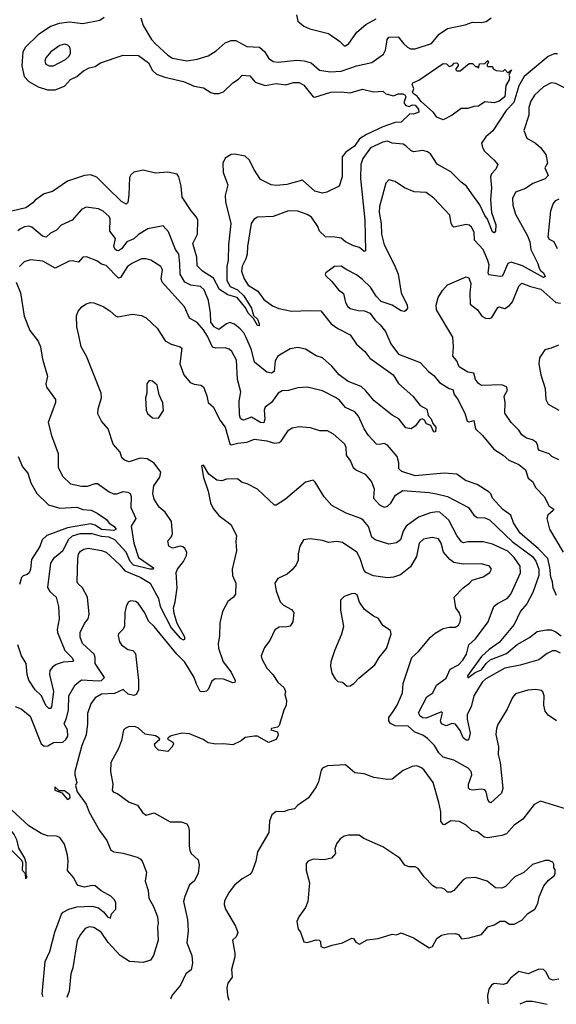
# Model space of a CAD drawing. Extents: x 1552033 to 1694788, y 811965 to 917215.
# Tile 395 of 632: x 1654586 to 1658058, y 830629 to 837003. Entities that reach past the tile are written whole.
import ezdxf

# ---------------------------------------------------------------- set-up
doc = ezdxf.new("R2010")
doc.units = 0

msp = doc.modelspace()

# ---------------------------------------------------------------- linework, layer by layer
at = {"layer": '0CON20XD'}
for points in [[(1655132, 837018), (1655105, 836998.1), (1654995, 836976.9), (1654907.4, 836987.4), (1654840.3, 836979.7), (1654785, 836959.4), (1654705.5, 836905), (1654622.5, 836825), (1654606, 836795), (1654599, 836705), (1654615.3, 836635), (1654645, 836602.7), (1654705, 836568.2), (1654765, 836550.4), (1654815, 836548.8), (1654875, 836573.6), (1654915, 836616.7), (1654955, 836635.5), (1654998, 836672), (1655035, 836691.8), (1655075, 836700.5), (1655108, 836725), (1655255.4, 836774.6), (1655355, 836771.8), (1655418.9, 836725), (1655444.7, 836674.7), (1655470.6, 836650.6), (1655525, 836630.6), (1655645, 836603.2), (1655715, 836572.7), (1655775, 836561.8), (1655821.7, 836531.7), (1655845, 836525.4), (1655875, 836525.4), (1655903.8, 836536.2), (1655965, 836594.5), (1656002.3, 836617.7), (1656025.9, 836644.1), (1656075, 836640.8), (1656109.2, 836599.2), (1656175, 836577.1), (1656245, 836590.2), (1656307.9, 836582.1), (1656357.8, 836597.8), (1656395, 836596.9), (1656425, 836579.2), (1656484.3, 836504.3), (1656495, 836500.8), (1656600, 836535), (1656665, 836537.3), (1656725, 836530), (1656805, 836552.9), (1656875, 836537.1), (1656935, 836541.2), (1656955, 836524), (1657005, 836510), (1657035, 836524.5), (1657065, 836524.1), (1657077.4, 836517.4), (1657084.1, 836505), (1657071.2, 836465), (1657085, 836448.8), (1657105, 836441.2), (1657127.9, 836452.1), (1657145, 836449.5), (1657166.5, 836425), (1657169.4, 836405), (1657135, 836392.5), (1657110, 836395), (1657055, 836340.6), (1657015, 836338.6), (1656935, 836309), (1656829.3, 836260.7), (1656785, 836231.2), (1656751.6, 836185), (1656695.3, 836145), (1656673.5, 836115), (1656672.5, 835985), (1656654, 835926), (1656573.7, 835886.3), (1656545, 835881.1), (1656495, 835892.5), (1656415, 835964.3), (1656315, 835937.3), (1656245, 835929.5), (1656213.3, 835935), (1656145, 835969.4), (1656101.3, 836035), (1656073.8, 836095), (1656045, 836119.7), (1655977.3, 836132.7), (1655955, 836130.7), (1655915, 836106.4), (1655901.1, 836075), (1655902.4, 836015), (1655932.1, 835935), (1655915.4, 835865), (1655916.6, 835825), (1655952.7, 835685), (1655937.3, 835545), (1655933.9, 835446.1), (1655925.3, 835405), (1655925.2, 835315), (1655948.3, 835275), (1655995, 835254), (1656035.2, 835215), (1656084.7, 835135), (1656099.1, 835089.1), (1656125.3, 835065), (1656136.2, 835035), (1656135, 835022), (1656125, 835022.5), (1656098.7, 835068.7), (1656063.5, 835103.5), (1656048.4, 835135), (1655993.1, 835205), (1655932.7, 835222.7), (1655877.7, 835257.7), (1655840.9, 835330.9), (1655768.6, 835375), (1655735, 835410), (1655732, 835465), (1655705.9, 835555), (1655736.1, 835615), (1655738.4, 835705), (1655730.3, 835725), (1655694.5, 835765), (1655638.2, 835855), (1655630.5, 835925), (1655615, 835986.7), (1655605, 836002.5), (1655545, 836016.2), (1655465, 836009.6), (1655385, 836028.5), (1655323.6, 836016.4), (1655305, 836000), (1655297.2, 835982.8), (1655291.4, 835868.6), (1655285, 835820), (1655275, 835810), (1655245, 835826), (1655149.1, 835919.1)], [(1655369.2, 837015), (1655384.4, 836965), (1655438.2, 836875), (1655465, 836846.5), (1655545, 836774.6), (1655575, 836755.4), (1655667.6, 836737.6), (1655735, 836748.2), (1655805, 836768.5), (1655858.2, 836801.8), (1655915, 836854.4), (1655955, 836868.2), (1655985, 836869.1), (1656055, 836830), (1656137.1, 836825), (1656171.1, 836795), (1656195, 836754.5), (1656225, 836732.3), (1656258, 836728), (1656378.8, 836741.2), (1656427, 836737), (1656470.8, 836725), (1656525, 836676.8), (1656595, 836665.3), (1656665, 836670.2), (1656765, 836704.1), (1656863.4, 836726.6), (1656939.6, 836780.4), (1656953, 836807), (1656959.2, 836845), (1656963.2, 836875), (1656975, 836889.6), (1657035, 836892.5), (1657068.3, 836848.3), (1657095, 836825.6), (1657115, 836815.5), (1657145.4, 836814.6), (1657250.7, 836849.3), (1657299.9, 836910.1), (1657355, 836947.5), (1657469.3, 836970.7), (1657515, 836987.7), (1657575, 836986.2), (1657605, 836991.5), (1657637.2, 837015)], [(1656376.2, 837035), (1656386.2, 836995), (1656425, 836960.8), (1656462.5, 836945), (1656583.8, 836915), (1656656, 836865), (1656685, 836833.3), (1656695, 836833.3), (1656715, 836848.8), (1656767.9, 836922.1), (1656825, 836971.9), (1656891.4, 837008.6)], [(1654805, 836704.5), (1654881.9, 836745), (1654904.5, 836765), (1654914.4, 836785), (1654915.6, 836805), (1654910.6, 836825), (1654898, 836838), (1654875, 836844.4), (1654845, 836835.6), (1654788.1, 836795), (1654755, 836756), (1654748.6, 836735), (1654755.6, 836715.6), (1654777.5, 836705), (1654805, 836704.5)], [(1658005, 836766.2), (1657851, 836635), (1657814.6, 836575), (1657782.6, 836467.4), (1657734, 836415), (1657646.4, 836283.6), (1657602, 836245), (1657573.3, 836205), (1657580, 836175), (1657593.2, 836153.2), (1657656.7, 836095), (1657678.8, 836065), (1657665.8, 836035), (1657638.5, 836005), (1657632.9, 835985), (1657639.6, 835915), (1657631.5, 835838.5), (1657638, 835755), (1657666.9, 835675), (1657664.4, 835635), (1657655, 835624.4), (1657645, 835629.5), (1657612.1, 835712.1), (1657595, 835735.4), (1657562.8, 835805), (1657512.4, 835875), (1657477.7, 835925), (1657441.8, 835951.8), (1657375, 836017.4), (1657288.2, 836068.2), (1657245, 836134.6), (1657225, 836148.8), (1657195, 836155.5), (1657135, 836147.3), (1657116, 836156), (1657085, 836186.7), (1657066.6, 836196.6), (1656995, 836204.6), (1656965, 836216.6), (1656935, 836211.4), (1656855, 836172.9), (1656806.8, 836105), (1656792.5, 836065), (1656792, 835975), (1656819.5, 835705), (1656822.5, 835507.5), (1656815, 835503.3), (1656785, 835527.5), (1656745, 835540), (1656695, 835565.6), (1656665, 835588.9), (1656624.6, 835595.4), (1656565, 835596.9), (1656525, 835634.4), (1656514.5, 835665), (1656474.4, 835725), (1656445, 835742.2), (1656385, 835762.9), (1656325, 835766.5), (1656225, 835729.1), (1656124.5, 835725.5), (1656100.2, 835709.8), (1656083.9, 835685), (1656059.4, 835535), (1656057.5, 835485), (1656050, 835455), (1656025, 835408), (1656022, 835375), (1656038.5, 835325), (1656065.2, 835285.2), (1656126.1, 835246.1), (1656165, 835191.9), (1656221.4, 835151.4), (1656262.8, 835132.8), (1656345, 835115.5), (1656465, 835121.5), (1656535, 835118.1), (1656600.5, 835035), (1656645, 835003.8), (1656723.9, 834963.9), (1656765, 834903.3), (1656819.2, 834855), (1656851.5, 834811.5), (1657002.9, 834705), (1657037.9, 834647.9), (1657130, 834565), (1657177.5, 834505), (1657221.2, 834481.2), (1657230, 834440), (1657248.6, 834418.6), (1657259.3, 834389.3), (1657278, 834365), (1657275.7, 834334.3), (1657265, 834333.3), (1657246.4, 834376.4), (1657217.5, 834387.5), (1657205, 834410), (1657191.2, 834418.8), (1657175, 834412.5), (1657148, 834375), (1657118.8, 834355), (1657085, 834360.8), (1657040, 834420), (1656995, 834442.5), (1656878.5, 834535), (1656825, 834601.6), (1656795, 834628.4), (1656711.8, 834661.8), (1656653.8, 834703.8), (1656605, 834761.3), (1656545, 834813.5), (1656505, 834827.5), (1656435, 834870.4), (1656385, 834882), (1656335, 834871.8), (1656256.2, 834825), (1656239.4, 834795), (1656233.3, 834726.7), (1656215, 834715.5), (1656185, 834720.8), (1656105, 834785.8), (1656084.7, 834865), (1656051.4, 834945), (1656036.2, 834975), (1656012.4, 835002.4), (1655975, 835032.8), (1655945, 835041.9), (1655925, 835035.3), (1655875, 834996.9), (1655845, 835014), (1655822.6, 835045), (1655820.9, 835105), (1655807.1, 835185), (1655780, 835255), (1655755, 835275.9), (1655694, 835285), (1655653.6, 835305), (1655623.3, 835355), (1655622.9, 835425), (1655614.6, 835484.6), (1655594.5, 835515), (1655549.3, 835629.3), (1655515, 835668), (1655415, 835648.5), (1655355, 835613.8), (1655325, 835584.6), (1655278.1, 835565), (1655245, 835519.6), (1655225, 835507.3), (1655215, 835508.9), (1655203.8, 835515), (1655195.3, 835535), (1655206, 835586), (1655169.5, 835635), (1655171.2, 835715), (1655165, 835730), (1655125, 835763.2), (1655095, 835778.2), (1655015, 835789.2), (1654986.2, 835775), (1654926.2, 835705), (1654855, 835673.1), (1654825, 835641.1), (1654785, 835620.9), (1654756.2, 835595), (1654732.9, 835602.9), (1654665, 835660), (1654645, 835666.7), (1654617.6, 835662.4), (1654591.5, 835648.5), (1654573.5, 835636.5)], [(1658065, 836781.8), (1658045, 836782.9), (1658005, 836766.2)], [(1657325, 836354.2), (1657285, 836372.5), (1657262.5, 836402.5), (1657184.7, 836474.7), (1657158.8, 836508.8), (1657131.1, 836525), (1657128.2, 836535), (1657135.8, 836555), (1657124.4, 836585), (1657130, 836595), (1657167.8, 836612.2), (1657325, 836718.8), (1657347, 836717), (1657365, 836700), (1657385, 836707.5), (1657398, 836722), (1657415, 836723.8), (1657423.8, 836715), (1657423.8, 836705), (1657407.5, 836685), (1657408.3, 836678.3), (1657415, 836672.5), (1657435, 836672.5), (1657495, 836720), (1657515, 836720), (1657535, 836700), (1657545, 836700), (1657555, 836690), (1657561.7, 836718.3), (1657595, 836720), (1657615, 836740), (1657620, 836725), (1657610, 836715), (1657610, 836705), (1657615, 836700), (1657645, 836700), (1657650, 836685), (1657670, 836675), (1657715, 836670), (1657725, 836680), (1657745, 836660), (1657768.3, 836678.3), (1657750, 836645), (1657756, 836636), (1657753.8, 836615), (1657732.5, 836577.5), (1657724.3, 836505), (1657687.5, 836475), (1657655.6, 836465.6), (1657595, 836470.6), (1657555, 836444.1), (1657525, 836441.8), (1657485, 836428.5), (1657441.7, 836428.3), (1657385, 836386.2), (1657325, 836354.2)], [(1658115, 836560.8), (1658055, 836590.4), (1658025, 836594.4), (1657975, 836568.9), (1657916.5, 836515), (1657893.2, 836475), (1657880.8, 836435), (1657880.7, 836385), (1657847.3, 836285), (1657866.6, 836236.6), (1657922.5, 836205), (1657956.1, 836176.1), (1657990.9, 836130.9), (1658001.4, 836075), (1657983.5, 836045), (1658004.4, 835995), (1657985, 835972.9), (1657906.8, 835943.2), (1657859, 835911), (1657795, 835887.8), (1657775.4, 835845), (1657777.5, 835802.5), (1657795, 835744.3), (1657872, 835605), (1657886.2, 835565), (1657893.6, 835515), (1657939.4, 835425), (1657947.1, 835395), (1657955, 835380), (1657975.6, 835365), (1657985, 835340), (1657975, 835334.5), (1657838.8, 835408.8), (1657765, 835434.5), (1657744.1, 835425.9), (1657715, 835354.3), (1657705, 835342.7), (1657695, 835341.2), (1657621.8, 835351.8), (1657617.1, 835365), (1657622.8, 835415), (1657615.3, 835445), (1657585, 835515.7), (1657528.1, 835575), (1657526.8, 835626.8), (1657509.3, 835659.3), (1657495, 835672.5), (1657475, 835676.7), (1657395, 835661.2), (1657387.5, 835665), (1657378, 835685), (1657368.7, 835738.7), (1657265, 835847.1), (1657215, 835885.6), (1657138.6, 835888.6), (1657075, 835913.8), (1657015, 835956.9), (1656975, 835966.2), (1656954.5, 835945.5), (1656913.6, 835795), (1656911.1, 835755), (1656925.8, 835685), (1656927.2, 835615), (1656943.2, 835545), (1657011.5, 835415), (1657035.3, 835355.3), (1657055, 835236), (1657092.9, 835155), (1657094.2, 835135), (1657085, 835120.8), (1657075, 835114.3), (1657055, 835117.5), (1656995.6, 835155.6), (1656925, 835179.3), (1656893.3, 835213.3), (1656855, 835272.1), (1656805, 835321.5), (1656765, 835352.3), (1656701.9, 835385), (1656665, 835407.3), (1656623.6, 835406.4), (1656567.5, 835365), (1656563.3, 835355), (1656566.2, 835345), (1656605, 835308.9), (1656649.1, 835255), (1656681.5, 835231.5), (1656695, 835172), (1656707.7, 835147.7), (1656725, 835134.6), (1656775, 835120.4), (1656817.6, 835117.6), (1656852.5, 835102.5), (1656885, 835057.5), (1656918.1, 835028.1), (1656951.8, 834985), (1656986.4, 834905), (1657037.9, 834837.9), (1657178.1, 834785), (1657230.8, 834725), (1657265, 834700), (1657302.5, 834655), (1657364.2, 834615), (1657389.6, 834609.6), (1657397, 834577), (1657418.6, 834548.6), (1657466.7, 834455), (1657481.4, 834405), (1657495, 834400), (1657525, 834407.5), (1657534.7, 834354.7), (1657581.2, 834311.2), (1657653.6, 834223.6), (1657714, 834184), (1657751.3, 834151.3), (1657815, 834124), (1657859.1, 834089.1), (1657876.1, 834036.1), (1657904.6, 834014.6), (1657925, 833972), (1657982.5, 833915), (1658010, 833855), (1658041.4, 833835), (1658038.1, 833825), (1658002.5, 833795), (1657995.8, 833775), (1658014.8, 833704.8), (1658102.5, 833555)], [(1655149.1, 835919.1), (1655085, 835984.5), (1655045, 835999.4), (1655005, 835995.6), (1654895, 835958.1), (1654798.8, 835891.2), (1654745, 835875.6), (1654685, 835836), (1654671.4, 835818.6), (1654625.3, 835784.7), (1654535, 835764.2)], [(1658065, 835518.9), (1658045, 835565.6), (1658015, 835580), (1658005.7, 835595), (1658022.9, 835765), (1658037.7, 835812.3), (1658055, 835831.9), (1658077, 835843)], [(1658058.8, 833275), (1658036.9, 833325), (1658032.9, 833365), (1658022.5, 833395), (1658016.8, 833456.8), (1658003.3, 833515), (1657940.7, 833580.7), (1657825, 833678.5), (1657780.8, 833745), (1657762.9, 833795), (1657712, 833832), (1657645.3, 833905), (1657634.3, 833934.3), (1657623.1, 833945), (1657545, 833993.7), (1657469.6, 834019.6), (1657415, 834060), (1657333.2, 834066.8), (1657145, 834050.2), (1657057.6, 834077.6), (1657039.6, 834095), (1657038.8, 834135), (1657027.3, 834175), (1656965, 834249.2), (1656945, 834260), (1656915, 834252.2), (1656895, 834254.3), (1656842, 834312), (1656814.4, 834354.4), (1656777.1, 834437.1), (1656755, 834463.8), (1656695, 834493.2), (1656655, 834540.6), (1656628.3, 834558.3), (1656545, 834600), (1656445.9, 834624.1), (1656385, 834619.4), (1656325, 834602.1), (1656285, 834599.6), (1656259.4, 834585), (1656215.5, 834525), (1656173.8, 834495), (1656168.2, 834475), (1656173.1, 834416.9), (1656165, 834394.4), (1656145, 834396.5), (1656085, 834429.2), (1656035, 834410.4), (1656025, 834412.1), (1656015, 834421.9), (1656007.2, 834445), (1656005.3, 834534.7), (1656016.8, 834595), (1655996, 834675), (1655988.1, 834798.1), (1655957.5, 834855), (1655940.9, 834870.9), (1655915, 834880), (1655855, 834877.5), (1655833.2, 834883.2), (1655801.6, 834955), (1655775.8, 834995), (1655735, 835042.3), (1655685, 835070.6), (1655652.7, 835145), (1655507.9, 835305), (1655501.8, 835325), (1655508.9, 835385), (1655499.1, 835405), (1655435, 835445.5), (1655405, 835455.5), (1655375, 835454.6), (1655315, 835426.8), (1655282.7, 835405), (1655238.9, 835335), (1655225, 835330), (1655145, 835411.8), (1655115, 835420), (1655085, 835442.5), (1655018.7, 835468.7), (1654995, 835466.9), (1654965.5, 835434.5), (1654925, 835442.9), (1654905, 835440.6), (1654815, 835394.6), (1654735, 835439.6), (1654655, 835448), (1654615, 835436.6), (1654585.3, 835405)], [(1654563.2, 835303.2), (1654590.9, 835235), (1654614.5, 835085), (1654652, 834992), (1654705, 834922.5), (1654721.2, 834885), (1654732.9, 834805), (1654765.8, 834695), (1654756, 834645), (1654760, 834625), (1654817.5, 834545), (1654817.1, 834525), (1654770, 834395), (1654791.1, 834311.1), (1654835.6, 834195), (1654834.6, 834104.6), (1654865, 834045.8), (1654915, 833998.5), (1654985, 833983.6), (1655025, 833983.5), (1655075, 834001.1), (1655090.3, 834000.3), (1655165, 833945.7), (1655193.6, 833933.6), (1655215, 833934.5), (1655255, 833948.9), (1655285, 833944.4), (1655301.4, 833935), (1655307, 833917), (1655305.7, 833845), (1655337.9, 833775), (1655307.5, 833725), (1655324.8, 833614.8), (1655355, 833522.1), (1655451.4, 833455), (1655450, 833445), (1655428.8, 833445), (1655321.3, 833471.3), (1655300.6, 833495), (1655275.7, 833555.7), (1655201.1, 833635), (1655165, 833654.1), (1655115, 833656.9), (1655055, 833675.2), (1654975.2, 833674.8), (1654925, 833660.2), (1654899.2, 833635), (1654865.4, 833565), (1654832.4, 833537.6), (1654805.4, 833515), (1654786, 833485), (1654766.5, 833326.5), (1654780.8, 833300.8), (1654821.1, 833265), (1654837.8, 833205), (1654841.8, 833125), (1654827.3, 833055), (1654830, 833035), (1654878.6, 832918.6), (1654923.1, 832875), (1654933.5, 832855), (1654930.9, 832849.1), (1654866.6, 832843.4), (1654821.2, 832828.8), (1654797.9, 832812.1), (1654781.1, 832788.9), (1654778.5, 832765), (1654804.6, 832655), (1654792, 832555), (1654785, 832543.8), (1654775, 832543.8), (1654755, 832564.2), (1654726.5, 832625), (1654685, 832665.6), (1654645, 832727.5), (1654634.3, 832764.3), (1654628.5, 832835), (1654598.5, 832885), (1654572.7, 832955)], [(1658073.9, 834153.9), (1658030, 834175), (1658012.7, 834192.7), (1657950, 834215), (1657940, 834225), (1657938.8, 834245), (1657929.2, 834265), (1657905, 834282.7), (1657865, 834294.2), (1657835, 834314.7), (1657816, 834346), (1657766.3, 834396.3), (1657726, 834456), (1657728.1, 834525), (1657720, 834565), (1657743.1, 834605), (1657736.6, 834626.6), (1657705, 834638.9), (1657573.3, 834635), (1657555, 834648), (1657535.6, 834675), (1657524.6, 834714.6), (1657485, 834720.5), (1657429.4, 834755), (1657415.5, 834795), (1657389.5, 834825), (1657393.1, 834885), (1657387.6, 834947.6), (1657283.1, 835125), (1657281.8, 835155), (1657294.7, 835205.3), (1657320.8, 835249.2), (1657353.9, 835286.1), (1657475, 835339.4), (1657491.5, 835331.5), (1657504.6, 835295), (1657498.2, 835235), (1657501.1, 835161.1), (1657548.9, 835125), (1657577.1, 835085), (1657600.5, 835070.5), (1657625, 835068.9), (1657640, 835075), (1657678.9, 835141.1), (1657685.8, 835144.2), (1657725, 835134.6), (1657755, 835152.2), (1657773.8, 835176.2), (1657815, 835278.6), (1657835, 835297.9), (1657891.2, 835275), (1657958.1, 835258.1), (1658055, 835173.5), (1658085, 835167.9)], [(1654969.5, 834959.5), (1654955.6, 835015), (1654953, 835087), (1654963.9, 835116.1), (1654987.5, 835145), (1655015, 835163.3), (1655045, 835173.3), (1655065, 835171.2), (1655125, 835146.7), (1655168.9, 835118.9), (1655205, 835086), (1655220.3, 835080.3), (1655315, 835097.5), (1655375, 835089.2), (1655405, 835074.2), (1655476.2, 835006.2), (1655526.9, 834925), (1655565, 834903.3), (1655625, 834886.2), (1655635, 834877.5), (1655621.5, 834775), (1655646.9, 834705), (1655688.8, 834655), (1655715, 834644.3), (1655758.3, 834638.3), (1655775, 834626.2), (1655797.8, 834567.8), (1655805.4, 834525.4), (1655839.4, 834495), (1655880.9, 834410.9), (1655914.7, 834364.7), (1655945, 834257.5), (1655955, 834250), (1655997.4, 834262.6), (1656055, 834267.5), (1656105, 834287.9), (1656185, 834277.6), (1656235, 834262.3), (1656264, 834265), (1656277.9, 834275), (1656324.6, 834345.4), (1656350, 834360), (1656395, 834370.4), (1656465, 834362.7), (1656525, 834343.8), (1656575, 834343.1), (1656615, 834323.1), (1656686.9, 834256.9), (1656696.5, 834235), (1656698.9, 834185), (1656727.1, 834145), (1656743.8, 834105), (1656765, 834086), (1656820.3, 834060.3), (1656862.2, 834012.2), (1656879.2, 833965), (1656876.2, 833905), (1656915, 833861.8), (1656945, 833846.9), (1656965, 833852.9), (1656986.9, 833873.1), (1657017.5, 833925), (1657065, 833955.4), (1657235, 833942.7), (1657282.9, 833932.9), (1657355, 833915.9), (1657490.8, 833845), (1657525.5, 833795), (1657545, 833780.7), (1657595, 833778.7), (1657626.7, 833765), (1657773, 833625), (1657905, 833527.1), (1657925, 833498.8), (1657946, 833445), (1657945.6, 833405), (1657905.2, 833294.8), (1657867.8, 833222.2), (1657827, 833173), (1657785, 833087.5), (1657688.1, 832971.9), (1657623.1, 832925), (1657575, 832879.6), (1657511.4, 832795), (1657483.8, 832755), (1657485, 832742.5), (1657533.3, 832776.7), (1657575, 832793.8), (1657604, 832836), (1657630.6, 832859.4), (1657735, 832901), (1657805, 832958.1), (1657885.5, 833004.5), (1657935, 833042), (1657995, 833053.9), (1658025, 833052.1), (1658055, 833041.1), (1658089.7, 833015)], [(1654557.2, 832557.2), (1654595, 832542.2), (1654654.4, 832494.4), (1654724.6, 832315), (1654745, 832300.8), (1654767.1, 832302.9), (1654805.4, 832324.6), (1654865, 832325.9), (1654885, 832343.4), (1654897.1, 832365), (1654895.2, 832405.2), (1654873.6, 832445), (1654888.9, 832481.1), (1654901.1, 832535), (1654902.9, 832625), (1654945, 832697.8), (1654985, 832729.6), (1655095, 832722.5), (1655115, 832726.2), (1655135.6, 832745), (1655073.9, 832835), (1655073.9, 832875), (1655067.5, 832895), (1654992.2, 832965), (1654976.2, 833005), (1654976.5, 833035), (1655005, 833094), (1655029.4, 833125), (1655035.5, 833155), (1655024.5, 833265), (1654993.1, 833325), (1654963, 833353), (1654957.8, 833365), (1654961.2, 833515), (1654966.9, 833543.1), (1654978.5, 833561.5), (1655000, 833575), (1655029.1, 833580.9), (1655115, 833567.6), (1655146.2, 833556.2), (1655234, 833475), (1655265.9, 833435.9), (1655365.2, 833395.2), (1655430.7, 833355), (1655484.3, 833255), (1655494.7, 833204.7), (1655565, 833065.2), (1655625, 832999.1), (1655645, 832988.4), (1655655, 832992.5), (1655653.7, 833005), (1655605.6, 833094.4), (1655585, 833160), (1655580.8, 833195), (1655592.9, 833235), (1655605.8, 833324.2), (1655599.2, 833425), (1655607.3, 833445), (1655646.7, 833495), (1655665.5, 833535), (1655668.1, 833555), (1655655, 833580), (1655640.5, 833590.5), (1655623.9, 833593.9), (1655575, 833582), (1655551.2, 833595), (1655545, 833630), (1655565.8, 833654.2), (1655574.2, 833675), (1655568.1, 833755), (1655527.5, 833815), (1655487.9, 833847.9), (1655455, 833898.8), (1655446.7, 833935), (1655453.8, 833985), (1655492, 834042), (1655498.9, 834075), (1655455, 834132.5), (1655411.3, 834161.3), (1655365, 834165.3), (1655295, 834140.5), (1655265, 834150.6), (1655246.6, 834166.6), (1655235, 834204), (1655191.2, 834255), (1655159.2, 834355), (1655116.2, 834405), (1655091.7, 834451.7), (1655092.9, 834485), (1655114.4, 834555), (1655112.2, 834585), (1655017.1, 834825), (1654984.5, 834884.5), (1654969.5, 834959.5)], [(1658073.3, 834896.7), (1658025, 834876), (1657983.3, 834866.7), (1657948.6, 834815), (1657945.6, 834775), (1657957.1, 834705), (1657986.9, 834615), (1657991.4, 834545), (1658006.2, 834515), (1658075, 834475.6)], [(1655485, 834423.8), (1655515.7, 834474.3), (1655512.3, 834522.3), (1655488.8, 834575), (1655475, 834636.7), (1655445, 834663.3), (1655423, 834667), (1655407.5, 834645), (1655407.5, 834585), (1655400, 834555), (1655404, 834475), (1655413.6, 834453.6), (1655445, 834425.8), (1655485, 834423.8)], [(1654576.9, 834175), (1654605, 834108.6), (1654638, 834068), (1654658.1, 834005), (1654696.9, 833935), (1654772.8, 833862.8), (1654845, 833841.5), (1654955, 833846.7), (1654995, 833833), (1655047.5, 833827.5), (1655088, 833808), (1655146.7, 833766.7), (1655165, 833742.7), (1655195.4, 833725.4), (1655211.1, 833705), (1655195, 833697), (1655115, 833703.3), (1655075, 833731.4), (1655045, 833738.6), (1654895, 833713.7), (1654761.4, 833665), (1654730.5, 833635), (1654716.6, 833593.4), (1654662.1, 833507.9), (1654655.4, 833445), (1654646.9, 833423.1), (1654635, 833410.8), (1654607.3, 833402.7), (1654597.6, 833392.4), (1654583.8, 833346.2)], [(1658085, 832902.4), (1658055, 832916.5), (1658033.4, 832916.6), (1657999.5, 832900.5), (1657945, 832858.5), (1657823.8, 832823.8), (1657725, 832805.3), (1657601.8, 832735), (1657578, 832715), (1657525.4, 832625), (1657506.2, 832555), (1657481.1, 832505), (1657481.3, 832475), (1657500.2, 832385), (1657492.8, 832347.2), (1657485, 832338.2), (1657475, 832338.1), (1657455, 832354.7), (1657435, 832401.5), (1657405, 832442.5), (1657385, 832447.1), (1657345, 832430.8), (1657315, 832444.2), (1657308.6, 832465), (1657320.8, 832515), (1657315, 832522), (1657215, 832480.8), (1657195, 832483.8), (1657177.5, 832495), (1657167.4, 832515), (1657221, 832619), (1657258.2, 832645), (1657281.9, 832695), (1657345, 832740), (1657371.5, 832798.5), (1657425, 832825.9), (1657453.6, 832856.4), (1657477.3, 832895), (1657492.3, 832955), (1657534.3, 832995.7), (1657616.7, 833105), (1657654.4, 833205), (1657676.7, 833223.3), (1657739.4, 833255), (1657763.6, 833285), (1657827.3, 833422.7), (1657823.2, 833465), (1657785, 833522.3), (1657745, 833562.2), (1657645, 833608.2), (1657585, 833622.6), (1657485, 833622.3), (1657456.9, 833616.9), (1657445, 833622.5), (1657413.8, 833663.8), (1657363, 833763), (1657304.3, 833814.3), (1657285, 833817.5), (1657245, 833810.3), (1657166.6, 833783.4), (1657086, 833724), (1657067.3, 833692.7), (1657050.9, 833635), (1657025, 833616), (1656975, 833608.1), (1656885.3, 833635.3), (1656864.2, 833654.2), (1656842.7, 833722.7), (1656811.1, 833761.1), (1656793, 833773), (1656697.6, 833807.6), (1656605, 833858), (1656555, 833914), (1656498.5, 834008.5), (1656485, 834021.2), (1656435, 834009.2), (1656305, 833899.4), (1656245, 833860.8), (1656235, 833860), (1656125, 833964), (1656057.6, 833997.6), (1656025, 834007.1), (1655995, 834031.4), (1655925, 834029.2), (1655893, 834017), (1655861.7, 834021.7), (1655810.7, 834060.7), (1655775, 834120), (1655762.5, 834115), (1655775, 834040), (1655805, 833950), (1655821.2, 833875), (1655838.8, 833838.8), (1655873.7, 833793.7), (1655951.4, 833735), (1655989.4, 833665), (1655983.8, 833625), (1655989.1, 833565), (1655961.1, 833445), (1655962.2, 833405), (1655984.2, 833355), (1655982, 833285), (1655970, 833265), (1655932.5, 833237.5), (1655898.7, 833171.3), (1655881.4, 833098.6), (1655878.8, 833011.2), (1655869.2, 832965), (1655872.9, 832935), (1655903.1, 832845), (1655955, 832779.4), (1655980.8, 832725), (1655977.1, 832712.9), (1655965, 832710), (1655905, 832734.5), (1655850, 832735), (1655829.1, 832720.9), (1655805, 832666.7), (1655795, 832656.7), (1655775, 832651.2), (1655754.3, 832654.3), (1655729.5, 832700.5), (1655713.8, 832745), (1655655, 832844.1), (1655601.8, 832895), (1655455, 833074.3), (1655419.6, 833109.6), (1655395, 833164), (1655353.1, 833225), (1655335, 833237.5), (1655305, 833240.8), (1655287.8, 833232.2), (1655274.2, 833205), (1655266.2, 833165), (1655264.3, 833075.7), (1655254, 833055), (1655225, 833026.2), (1655222.9, 833015), (1655230.6, 832975), (1655245, 832955.8), (1655285, 832926), (1655318.3, 832918.3), (1655335, 832900), (1655355.5, 832725), (1655355, 832663.3), (1655339.2, 832635), (1655325, 832627.1), (1655286.7, 832636.7), (1655255, 832667.1), (1655198.6, 832641.4), (1655115, 832637.1), (1655075, 832612.5), (1655046.9, 832573.1), (1655025, 832512.5), (1655025.3, 832445.3), (1655016.8, 832373.2), (1654988, 832305), (1654942.5, 832135), (1654942, 832115), (1654956, 832065), (1654947.5, 832045), (1654957.5, 832005), (1655015.5, 831925.5), (1655035, 831872), (1655101.4, 831755), (1655149.2, 831689.2), (1655175, 831626), (1655195.7, 831615.7), (1655255, 831608.1), (1655345, 831581.1), (1655365, 831571.5), (1655378.8, 831555), (1655407.1, 831485), (1655398.6, 831425), (1655417.5, 831365), (1655420.8, 831315), (1655452.7, 831262.7), (1655477.1, 831195), (1655481.4, 831155), (1655477.5, 831127.5), (1655481.1, 831045), (1655451.1, 830945), (1655432, 830915), (1655385, 830898.8), (1655296.7, 830906.7), (1655235, 830944.6), (1655158.7, 831028.7), (1655112.5, 831095), (1655065, 831126.2), (1655035, 831130.4), (1655010.2, 831119.8), (1654978.3, 831081.7), (1654958.3, 831041.7), (1654929.6, 830865), (1654917.1, 830825), (1654905.4, 830714.6), (1654891.7, 830673.2)], [(1658060, 832465), (1658005, 832500.6), (1657986.8, 832526.8), (1657978.2, 832565), (1657980, 832625), (1657970.9, 832650.9), (1657959.4, 832659.4), (1657925, 832667.3), (1657873.6, 832663.6), (1657795, 832638.1), (1657774, 832615), (1657739.3, 832539.3), (1657680.2, 832439.8), (1657670.6, 832415), (1657667.1, 832375), (1657683.3, 832295), (1657681.4, 832245), (1657694.2, 832194.2), (1657712.6, 832025), (1657703.1, 831995), (1657635, 831932.9), (1657625, 831938), (1657615.6, 831955), (1657604.5, 832004.5), (1657595, 832017.5), (1657575, 832022.1), (1657515, 832015.5), (1657499.1, 832019.1), (1657489.1, 832029.1), (1657489.6, 832055), (1657511.4, 832115), (1657506.8, 832136.8), (1657488.3, 832158.3), (1657395, 832209.1), (1657325, 832229.7), (1657297.1, 832257.1), (1657270, 832305), (1657225, 832348.6), (1657195, 832370.4), (1657141.7, 832391.7), (1657100.2, 832430.2), (1657015, 832432.3), (1656986.2, 832446.2), (1656974.5, 832465), (1656974.5, 832485), (1657001.5, 832525), (1657028.5, 832565), (1657063.3, 832645), (1657068.1, 832705), (1657124.3, 832875), (1657167.2, 832912.8), (1657245, 833006), (1657275, 833032), (1657325, 833062.5), (1657365, 833071.1), (1657405, 833071.1), (1657425, 833084.2), (1657436.7, 833105), (1657440.6, 833135), (1657429.4, 833165), (1657408, 833195), (1657396.2, 833265), (1657455, 833326), (1657496.2, 833355), (1657514.4, 833375.6), (1657585, 833396.9), (1657628, 833425), (1657639.2, 833445), (1657625.4, 833465.4), (1657575, 833481.4), (1657455, 833479.1), (1657395, 833489.1), (1657368.5, 833508.5), (1657327.8, 833555), (1657313.1, 833615), (1657295, 833641.5), (1657255, 833651.2), (1657198.9, 833641.1), (1657171.1, 833615), (1657152.6, 833527.4), (1657115, 833460), (1657050.8, 833409.2), (1657005, 833393.3), (1656965, 833390), (1656875, 833402.8), (1656824.7, 833424.7), (1656812.2, 833442.2), (1656789.2, 833515), (1656767.3, 833555), (1656675, 833618.1), (1656635, 833625.5), (1656585, 833619.1), (1656545, 833631.8), (1656465, 833642), (1656422.5, 833635), (1656398.8, 833595), (1656387.5, 833545), (1656387.1, 833505), (1656375, 833473.8), (1656348.9, 833441.1), (1656316.3, 833413.7), (1656256.7, 833385), (1656236.2, 833355), (1656245.7, 833305), (1656272, 833235), (1656293.7, 833213.7), (1656343.8, 833185), (1656359.2, 833165), (1656353.8, 833105), (1656335, 833076.2), (1656315, 833073.1), (1656265, 833070.5), (1656236.6, 833053.4), (1656205.3, 832984.7), (1656170.7, 832939.3), (1656148.8, 832885), (1656152, 832865), (1656185.6, 832805.6), (1656224.5, 832764.5), (1656255.7, 832715), (1656297.8, 832677.8), (1656306, 832655), (1656302.5, 832635), (1656312.9, 832595), (1656310.8, 832565), (1656295, 832532.5), (1656265.6, 832434.4), (1656255, 832423.3), (1656216.2, 832415), (1656211.2, 832405), (1656253.3, 832393.3), (1656258.3, 832371.7), (1656245, 832342.5), (1656195, 832323.1), (1656125, 832364.3), (1656104.2, 832365.8), (1656045, 832356.2), (1656018.8, 832335), (1655965, 832308), (1655905, 832315.8), (1655855, 832312.5), (1655805, 832322), (1655772.4, 832342.4), (1655685, 832380), (1655635, 832384), (1655565, 832366.4), (1655546.7, 832355), (1655542.5, 832345), (1655576, 832325), (1655580, 832315), (1655572, 832295), (1655544, 832266), (1655485, 832274.4), (1655463.1, 832295), (1655457.5, 832315), (1655492.5, 832345), (1655486.7, 832355), (1655465, 832366.7), (1655397, 832377), (1655355, 832415.7), (1655335, 832425.7), (1655295, 832428), (1655267.5, 832415), (1655256.7, 832403.3), (1655243.6, 832336.4), (1655225.8, 832285), (1655176.5, 832195), (1655172.5, 832135), (1655189.4, 832055), (1655184.4, 832015), (1655191.2, 832005), (1655220.9, 831990.9), (1655295, 831937.8), (1655348.3, 831918.3), (1655380.9, 831870.9), (1655405, 831854.2), (1655455, 831868.8), (1655559.7, 831809.7), (1655631.1, 831811.1), (1655667.7, 831797.7), (1655678.6, 831778.6), (1655682.2, 831755), (1655681.5, 831655), (1655686.9, 831625), (1655696, 831605), (1655741.4, 831565), (1655747.3, 831532.7), (1655741.2, 831475), (1655715, 831426.7), (1655685, 831402.5), (1655653.7, 831326.3), (1655646.8, 831295), (1655672.1, 831177.9), (1655676.1, 831105), (1655667.2, 831027.2), (1655698.9, 830945), (1655704.4, 830895), (1655695, 830852.5), (1655661.4, 830825), (1655626.6, 830753.4), (1655571.7, 830688.3), (1655562.1, 830661.4)], [(1656705, 832688.8), (1656725, 832691.2), (1656748.8, 832705), (1656780.6, 832739.4), (1656884.4, 832825.6), (1656912.3, 832875), (1656958.3, 832931.7), (1656990.4, 833025), (1656985, 833049.4), (1656935, 833080.6), (1656906.7, 833126.7), (1656875, 833141.4), (1656816, 833185), (1656785, 833233.3), (1656770, 833280), (1656755, 833288.1), (1656733, 833287), (1656685, 833270), (1656662.1, 833245), (1656660.8, 833180.8), (1656680.8, 833075), (1656667.1, 833025), (1656621.9, 832918.1), (1656599.5, 832845), (1656596.9, 832816.9), (1656605, 832772.5), (1656626.7, 832735), (1656645, 832718.8), (1656675, 832714), (1656705, 832688.8)], [(1658125, 831892.2), (1657955, 831942.9), (1657915, 831922.5), (1657842.2, 831827.8), (1657785, 831787.5), (1657736.7, 831733.3), (1657705, 831721.1), (1657615, 831705.8), (1657591.3, 831711.3), (1657548, 831745), (1657511.4, 831755), (1657475, 831789.5), (1657431.7, 831811.7), (1657375, 831815.8), (1657335, 831790.8), (1657325, 831792), (1657310, 831815), (1657310, 831875), (1657298.9, 831935), (1657261.2, 832065), (1657202.5, 832145), (1657185, 832160), (1657155, 832172.9), (1657125, 832169.4), (1657066.6, 832143.4), (1656995, 832086.7), (1656965, 832083.6), (1656877.3, 832097.3), (1656815, 832121.2), (1656755, 832128), (1656695, 832180), (1656577, 832173), (1656545, 832156.7), (1656536.7, 832145), (1656519.5, 832069.5), (1656505, 832036), (1656455.3, 831964.7), (1656384, 831916), (1656365, 831893.3), (1656320, 831885), (1656295, 831873.8), (1656245, 831876.7), (1656217.5, 831855), (1656201.2, 831815), (1656198.8, 831741.2), (1656123.8, 831615), (1656113.8, 831555), (1656088, 831485), (1656075, 831470), (1656025, 831440.6), (1655975, 831400.6), (1655941.1, 831355), (1655910.6, 831299.4), (1655908.9, 831275), (1655918.5, 831245), (1655982.1, 831135), (1655997, 831093), (1655986.2, 831065), (1655963.8, 831045), (1655978.8, 830958.8), (1655977.5, 830935), (1655956, 830855), (1655960, 830805), (1655932, 830765), (1655926.1, 830736.1), (1655930, 830685), (1655939.5, 830655.5)], [(1654895, 831954.2), (1654912.5, 831965), (1654910, 831985), (1654875, 832010), (1654841.7, 832011.7), (1654813.6, 832036.4), (1654812.5, 832015), (1654858.3, 831998.3), (1654895, 831954.2)], [(1654736.7, 830676), (1654732.2, 830695), (1654750.3, 830905), (1654780.9, 830970.9), (1654813.2, 831095), (1654857.3, 831212.7), (1654867.1, 831225), (1654904.8, 831245.2), (1654955, 831259.2), (1655054.2, 831264.2), (1655095, 831254), (1655128, 831228), (1655155, 831194.6), (1655173, 831187), (1655180, 831215), (1655207.4, 831245), (1655208.9, 831285), (1655200, 831305), (1655175, 831329.7), (1655113.6, 831363.6), (1655075, 831395.6), (1655055, 831397.8), (1655005, 831386.2), (1654965, 831398.1), (1654950.6, 831415), (1654937.1, 831447.1), (1654896, 831495), (1654900, 831555), (1654894.2, 831594.2), (1654875.7, 831665), (1654845, 831708), (1654825, 831717.1), (1654765, 831718.9), (1654725, 831734.5), (1654644.4, 831785), (1654534.8, 831884.8)], [(1654625, 831440), (1654622.5, 831472.5), (1654604.6, 831495), (1654606.2, 831545), (1654600, 831560), (1654519, 831639), (1654494.7, 831655), (1654475.5, 831695), (1654375.9, 831795), (1654369.7, 831815), (1654375, 831822.7), (1654415, 831832.9), (1654449.4, 831825), (1654495.3, 831795), (1654550, 831725), (1654564.4, 831695), (1654578.9, 831638.9), (1654616.2, 831575), (1654625, 831547.5), (1654626.2, 831466.2), (1654632.5, 831455), (1654625, 831440)], [(1656555, 830993.8), (1656608, 831012), (1656674.1, 831025.9), (1656735, 831057.5), (1656745.8, 831055.8), (1656761.3, 831031.3), (1656785, 831018), (1656835, 831045.7), (1656905.6, 831054.4), (1656995, 831081.9), (1657025, 831079.2), (1657055, 831092), (1657135, 831060), (1657235, 830994), (1657256.6, 831003.4), (1657284.6, 831055.4), (1657315, 831076.9), (1657355, 831086), (1657406.7, 831086.7), (1657425, 831080), (1657445, 831053.3), (1657495, 831058.8), (1657575, 831080), (1657615, 831130), (1657655, 831143.3), (1657695, 831167.5), (1657725, 831167.5), (1657755, 831147.5), (1657785, 831146.7), (1657835, 831173.3), (1657874.1, 831215.9), (1657920, 831245), (1657939.5, 831280.5), (1657946.7, 831325), (1657977.5, 831395), (1658007, 831433), (1658046.4, 831463.6), (1658051.7, 831478.3), (1658051.7, 831501.7), (1658043, 831513), (1658042.5, 831535), (1658035, 831550), (1658009.3, 831559.3), (1657985, 831560), (1657905, 831533.3), (1657847.3, 831482.7), (1657790, 831455), (1657729.5, 831390.5), (1657705, 831380), (1657665, 831383.8), (1657611.2, 831425), (1657535, 831449.4), (1657475.6, 831444.4), (1657456.2, 831435), (1657395, 831365.8), (1657375, 831354), (1657355, 831354), (1657333.8, 831375), (1657312.5, 831382.5), (1657285, 831380), (1657258.8, 831395), (1657202, 831455), (1657165, 831508.1), (1657145, 831519.4), (1657105, 831519.1), (1657078.8, 831528.8), (1657045, 831575.8), (1656935, 831648.6), (1656812.3, 831702.3), (1656783.3, 831723.3), (1656715, 831724), (1656685, 831718.1), (1656660.2, 831699.8), (1656635, 831667.5), (1656625.8, 831635.8), (1656628.8, 831605), (1656603.3, 831575), (1656555, 831564.2), (1656485, 831567.5), (1656453.3, 831555), (1656440.3, 831539.7), (1656439.2, 831495), (1656462, 831415), (1656451.2, 831295), (1656434.2, 831255.8), (1656391.2, 831195), (1656380, 831165), (1656387.5, 831115), (1656402.5, 831095), (1656425, 831033.8), (1656445, 831029.2), (1656505, 831045.6), (1656524.2, 831044.2), (1656532, 831035), (1656535, 831003.3), (1656555, 830993.8)], [(1658075, 830790.6), (1658035, 830784.5), (1658015, 830794.3), (1657990, 830840), (1657974.2, 830854.2), (1657945, 830855.8), (1657875, 830825.6), (1657815, 830841.1), (1657762.1, 830797.9), (1657735, 830762.9), (1657715, 830756.9), (1657655, 830763.3), (1657638, 830752), (1657622.5, 830727.5), (1657612.4, 830685), (1657614.6, 830645), (1657619.2, 830633.6)], [(1657823.8, 830630.9), (1657865, 830649.1), (1657905, 830648.2), (1657998.7, 830628.7)]]:
    msp.add_lwpolyline(points, dxfattribs=at)

doc.saveas('drawing.dxf')
